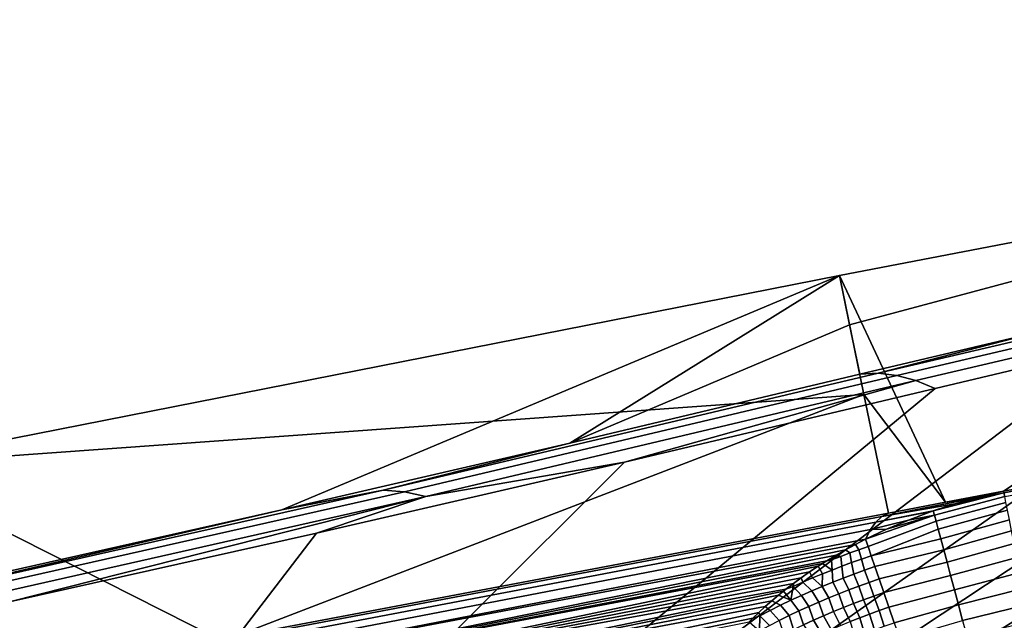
# Model space of a CAD drawing. Header units: metres. Extents: x -109 to 109, y -100 to 58.
# Tile 363 of 642: x -21.39 to -17.69, y 3.31 to 5.57. Entities that reach past the tile are written whole.
import ezdxf

# ---------------------------------------------------------------- set-up
doc = ezdxf.new("R2010")
doc.units = ezdxf.units.M
doc.layers.add('solid_21_062_100_XXX', color=7, linetype='CONTINUOUS')

msp = doc.modelspace()

# ---------------------------------------------------------------- linework, layer by layer
at = {"layer": 'solid_21_062_100_XXX'}
for points in [[(-2.20382, -0.203363, -19.838242), (-23.166414, -0.126966, -19.628342), (-3.36626, 6.248704, -2.111332), (-2.240212, 6.289994, -1.997891)], [(-23.166414, -0.126966, -19.628342), (-4.498542, 6.190415, -2.27148), (-3.36626, 6.248704, -2.111332)], [(-23.166414, -0.126966, -19.628342), (-5.638408, 6.114653, -2.479636), (-4.498542, 6.190415, -2.27148)], [(-23.166414, -0.126966, -19.628342), (-6.788262, 6.02087, -2.737302), (-5.638408, 6.114653, -2.479636)], [(-23.166414, -0.126966, -19.628342), (-7.951138, 5.908281, -3.046637), (-6.788262, 6.02087, -2.737302)], [(-23.166414, -0.126966, -19.628342), (-9.128993, 5.775929, -3.410272), (-7.951138, 5.908281, -3.046637)], [(-23.166414, -0.126966, -19.628342), (-10.322869, 5.622814, -3.830953), (-9.128993, 5.775929, -3.410272)], [(-23.166414, -0.126966, -19.628342), (-10.926213, 5.538189, -4.063457), (-10.322869, 5.622814, -3.830953)], [(-23.166414, -0.126966, -19.628342), (-11.534681, 5.447804, -4.311787), (-10.926213, 5.538189, -4.063457)], [(-23.166414, -0.126966, -19.628342), (-12.148297, 5.351671, -4.575912), (-11.534681, 5.447804, -4.311787)], [(-23.166414, -0.126966, -19.628342), (-12.767702, 5.249365, -4.856995), (-12.148297, 5.351671, -4.575912)], [(-23.166414, -0.126966, -19.628342), (-13.392985, 5.140868, -5.155087), (-12.767702, 5.249365, -4.856995)], [(-23.166414, -0.126966, -19.628342), (-14.024491, 5.025776, -5.471301), (-13.392985, 5.140868, -5.155087)], [(-15.723618, 5.106076, 0.004598), (-18.272142, 4.425198, -3.684845), (-18.310461, 4.610676, 0.004598)], [(-17.911198, 3.75795, 25.443487), (-17.693016, 3.799558, 25.515415), (-15.723618, 5.106076, 0.004598), (-18.310461, 4.610676, 0.004598)], [(-17.554073, 4.400392, -6.936075), (-18.233707, 4.239927, -7.37079), (-18.272142, 4.425198, -3.684845), (-15.723618, 5.106076, 0.004598)], [(-15.358102, 4.231573, 25.578373), (-15.192042, 4.266681, 25.515415), (-15.723618, 5.106076, 0.004598), (-17.693016, 3.799558, 25.515415)], [(-23.166414, -0.126966, -19.628342), (-14.662304, 4.904035, -5.805781), (-14.024491, 5.025776, -5.471301)], [(-23.166414, -0.126966, -19.628342), (-15.306645, 4.775266, -6.15957), (-14.662304, 4.904035, -5.805781)], [(-23.166414, -0.126966, -19.628342), (-15.95763, 4.639369, -6.532943), (-15.306645, 4.775266, -6.15957)], [(-23.166414, -0.126966, -19.628342), (-16.615303, 4.496017, -6.926799), (-15.95763, 4.639369, -6.532943)], [(-21.936508, 3.896344, 0.004598), (-18.310461, 4.610676, 0.004598), (-20.40745, 3.729517, -8.781516), (-21.483845, 3.48773, -9.44991)], [(-18.218073, 4.163501, 12.691058), (-18.310461, 4.610676, 0.004598), (-21.936508, 3.896344, 0.004598)], [(-18.310461, 4.610676, 0.004598), (-19.324009, 3.980216, -8.088393), (-20.40745, 3.729517, -8.781516)], [(-18.310461, 4.610676, 0.004598), (-18.272142, 4.425198, -3.684845), (-19.324009, 3.980216, -8.088393)], [(-17.911198, 3.75795, 25.443487), (-18.310461, 4.610676, 0.004598), (-18.218073, 4.163501, 12.691058)], [(-23.166414, -0.126966, -19.628342), (-17.279737, 4.344935, -7.341896), (-16.615303, 4.496017, -6.926799)], [(-17.092068, 4.49383, -6.786078), (-18.165119, 4.242877, -7.475574), (-17.554073, 4.400392, -6.936075)], [(-17.02458, 4.485102, -6.89142), (-18.094604, 4.234857, -7.57897), (-18.165119, 4.242877, -7.475574), (-17.092068, 4.49383, -6.786078)], [(-16.955988, 4.465416, -6.994549), (-18.022936, 4.21589, -7.68012), (-18.094604, 4.234857, -7.57897), (-17.02458, 4.485102, -6.89142)], [(-18.022936, 4.21589, -7.68012), (-16.955988, 4.465416, -6.994549), (-17.279737, 4.344935, -7.341896), (-17.950905, 4.186233, -7.777926)], [(-18.272142, 4.425198, -3.684845), (-18.233707, 4.239927, -7.37079), (-19.324009, 3.980216, -8.088393)], [(-18.165119, 4.242877, -7.475574), (-18.233707, 4.239927, -7.37079), (-17.554073, 4.400392, -6.936075)], [(-23.166414, -0.126966, -19.628342), (-17.950905, 4.186233, -7.777926), (-17.279737, 4.344935, -7.341896)], [(-18.165119, 4.242877, -7.475574), (-20.026335, 3.80336, -8.688615), (-19.324009, 3.980216, -8.088393), (-18.233707, 4.239927, -7.37079)], [(-20.026335, 3.80336, -8.688615), (-18.165119, 4.242877, -7.475574), (-18.094604, 4.234857, -7.57897), (-19.946249, 3.796893, -8.785901)], [(-19.946249, 3.796893, -8.785901), (-18.094604, 4.234857, -7.57897), (-18.022936, 4.21589, -7.68012), (-19.865442, 3.779402, -8.881148)], [(-17.691776, 3.79341, 25.578373), (-15.358102, 4.231573, 25.578373), (-17.693016, 3.799558, 25.515415)], [(-17.688936, 3.77932, 25.640709), (-15.18854, 4.246336, 25.640709), (-15.358102, 4.231573, 25.578373), (-17.691776, 3.79341, 25.578373)], [(-23.166414, -0.126966, -19.628342), (-19.11861, 3.908724, -8.540374), (-17.950905, 4.186233, -7.777926)], [(-19.865442, 3.779402, -8.881148), (-18.022936, 4.21589, -7.68012), (-19.11861, 3.908724, -8.540374)], [(-18.022936, 4.21589, -7.68012), (-17.950905, 4.186233, -7.777926), (-19.11861, 3.908724, -8.540374)], [(-18.218073, 4.163501, 12.691058), (-21.936508, 3.896344, 0.004598), (-20.641682, 3.24252, 24.577488), (-20.587622, 3.252382, 24.59383)], [(-18.218073, 4.163501, 12.691058), (-20.587622, 3.252382, 24.59383), (-18.125446, 3.716527, 25.373367)], [(-18.218073, 4.163501, 12.691058), (-18.125446, 3.716527, 25.373367), (-17.911198, 3.75795, 25.443487)], [(-20.026335, 3.80336, -8.688615), (-20.40745, 3.729517, -8.781516), (-19.324009, 3.980216, -8.088393)], [(-23.166414, -0.126966, -19.628342), (-20.277086, 3.641572, -9.274369), (-19.11861, 3.908724, -8.540374)], [(-23.075878, 2.813107, 23.875738), (-20.641682, 3.24252, 24.577488), (-21.936508, 3.896344, 0.004598)], [(-19.865442, 3.779402, -8.881148), (-19.11861, 3.908724, -8.540374), (-20.277086, 3.641572, -9.274369)], [(-20.026335, 3.80336, -8.688615), (-21.917946, 3.378902, -9.860065), (-20.40745, 3.729517, -8.781516)], [(-19.946249, 3.796893, -8.785901), (-21.828053, 3.373802, -9.951789), (-21.917946, 3.378902, -9.860065), (-20.026335, 3.80336, -8.688615)], [(-19.865442, 3.779402, -8.881148), (-21.737879, 3.35761, -10.041659), (-21.828053, 3.373802, -9.951789), (-19.946249, 3.796893, -8.785901)], [(-19.865442, 3.779402, -8.881148), (-21.426182, 3.38492, -9.979516), (-21.737879, 3.35761, -10.041659)], [(-19.865442, 3.779402, -8.881148), (-20.277086, 3.641572, -9.274369), (-21.426182, 3.38492, -9.979516)], [(-18.150373, 3.704079, 25.455593), (-17.785862, 3.77767, 25.546522), (-17.911198, 3.75795, 25.443487), (-18.125446, 3.716527, 25.373367)], [(-17.876532, 3.752231, 25.577318), (-17.785862, 3.77767, 25.546522), (-18.150373, 3.704079, 25.455593)], [(-17.691776, 3.79341, 25.578373), (-17.876532, 3.752231, 25.577318), (-17.957335, 3.726043, 25.604876)], [(-17.952923, 3.709745, 25.664015), (-17.688936, 3.77932, 25.640709), (-17.691776, 3.79341, 25.578373), (-17.957335, 3.726043, 25.604876)], [(-17.946714, 3.686535, 25.720648), (-17.684549, 3.757543, 25.700699), (-17.688936, 3.77932, 25.640709), (-17.952923, 3.709745, 25.664015)], [(-17.785862, 3.77767, 25.546522), (-17.693016, 3.799558, 25.515415), (-17.911198, 3.75795, 25.443487)], [(-17.876532, 3.752231, 25.577318), (-17.693016, 3.799558, 25.515415), (-17.785862, 3.77767, 25.546522)], [(-17.691776, 3.79341, 25.578373), (-17.693016, 3.799558, 25.515415), (-17.876532, 3.752231, 25.577318)], [(-17.957335, 3.726043, 25.604876), (-17.876532, 3.752231, 25.577318), (-18.150373, 3.704079, 25.455593), (-18.173138, 3.683598, 25.536818)], [(-17.938757, 3.656783, 25.773901), (-17.678682, 3.728436, 25.75736), (-17.684549, 3.757543, 25.700699), (-17.946714, 3.686535, 25.720648)], [(-21.917946, 3.378902, -9.860065), (-21.483845, 3.48773, -9.44991), (-20.40745, 3.729517, -8.781516)], [(-18.150373, 3.704079, 25.455593), (-20.612434, 3.239152, 24.684765), (-20.635197, 3.216127, 24.774281), (-18.173138, 3.683598, 25.536818)], [(-18.150373, 3.704079, 25.455593), (-18.125446, 3.716527, 25.373367), (-20.587622, 3.252382, 24.59383), (-20.612434, 3.239152, 24.684765)], [(-17.952923, 3.709745, 25.664015), (-18.133305, 3.656495, 25.665627), (-18.21207, 3.619235, 25.693062)], [(-18.202606, 3.591599, 25.751001), (-17.946714, 3.686535, 25.720648), (-17.952923, 3.709745, 25.664015), (-18.21207, 3.619235, 25.693062)], [(-18.051121, 3.691234, 25.637077), (-17.965244, 3.723295, 25.607576), (-18.173138, 3.683598, 25.536818), (-18.193768, 3.655228, 25.616219)], [(-17.965244, 3.723295, 25.607576), (-17.957335, 3.726043, 25.604876), (-18.173138, 3.683598, 25.536818)], [(-17.952923, 3.709745, 25.664015), (-18.051121, 3.691234, 25.637077), (-18.133305, 3.656495, 25.665627)], [(-18.051121, 3.691234, 25.637077), (-17.957335, 3.726043, 25.604876), (-17.965244, 3.723295, 25.607576)], [(-17.952923, 3.709745, 25.664015), (-17.957335, 3.726043, 25.604876), (-18.051121, 3.691234, 25.637077)], [(-17.929171, 3.620938, 25.822969), (-17.671436, 3.692475, 25.809769), (-17.678682, 3.728436, 25.75736), (-17.938757, 3.656783, 25.773901)], [(-18.173138, 3.683598, 25.536818), (-20.635197, 3.216127, 24.774281), (-20.65551, 3.18363, 24.861416), (-18.193768, 3.655228, 25.616219)], [(-18.190777, 3.557063, 25.804724), (-17.938757, 3.656783, 25.773901), (-17.946714, 3.686535, 25.720648), (-18.202606, 3.591599, 25.751001)], [(-18.133305, 3.656495, 25.665627), (-18.051121, 3.691234, 25.637077), (-18.193768, 3.655228, 25.616219)], [(-17.9181, 3.579544, 25.867109), (-17.662928, 3.650249, 25.857065), (-17.671436, 3.692475, 25.809769), (-17.929171, 3.620938, 25.822969)], [(-23.166414, -0.126966, -19.628342), (-21.426182, 3.38492, -9.979516), (-20.277086, 3.641572, -9.274369)], [(-18.193768, 3.655228, 25.616219), (-20.65551, 3.18363, 24.861416), (-20.673151, 3.142026, 24.945196), (-18.21207, 3.619235, 25.693062)], [(-18.133305, 3.656495, 25.665627), (-18.193768, 3.655228, 25.616219), (-18.21207, 3.619235, 25.693062)], [(-18.190777, 3.557063, 25.804724), (-17.929171, 3.620938, 25.822969), (-17.938757, 3.656783, 25.773901)], [(-17.905712, 3.533226, 25.905653), (-17.653296, 3.602449, 25.898474), (-17.662928, 3.650249, 25.857065), (-17.9181, 3.579544, 25.867109)], [(-18.287302, 3.579446, 25.719822), (-18.250307, 3.599539, 25.706621), (-20.673151, 3.142026, 24.945196), (-20.687922, 3.091778, 25.024683)], [(-18.250307, 3.599539, 25.706621), (-18.21207, 3.619235, 25.693062), (-20.673151, 3.142026, 24.945196)], [(-18.236927, 3.579662, 25.751003), (-18.250307, 3.599539, 25.706621), (-18.287302, 3.579446, 25.719822), (-18.271212, 3.567354, 25.751003)], [(-18.236927, 3.579662, 25.751003), (-18.202606, 3.591599, 25.751001), (-18.21207, 3.619235, 25.693062), (-18.250307, 3.599539, 25.706621)], [(-18.22761, 3.544234, 25.804726), (-18.190777, 3.557063, 25.804724), (-18.202606, 3.591599, 25.751001), (-18.236927, 3.579662, 25.751003)], [(-18.190777, 3.557063, 25.804724), (-18.17679, 3.51623, 25.85326), (-17.9181, 3.579544, 25.867109), (-17.929171, 3.620938, 25.822969)], [(-17.892197, 3.482686, 25.938019), (-17.642696, 3.549857, 25.933317), (-17.653296, 3.602449, 25.898474), (-17.905712, 3.533226, 25.905653)], [(-18.323063, 3.558995, 25.732649), (-18.287302, 3.579446, 25.719822), (-20.687922, 3.091778, 25.024683)], [(-18.357597, 3.538229, 25.7451), (-18.323063, 3.558995, 25.732649), (-20.687922, 3.091778, 25.024683)], [(-18.339685, 3.541576, 25.751003), (-18.323063, 3.558995, 25.732649), (-18.357597, 3.538229, 25.7451)], [(-18.305464, 3.554664, 25.751003), (-18.323063, 3.558995, 25.732649), (-18.339685, 3.541576, 25.751003)], [(-18.305464, 3.554664, 25.751003), (-18.339685, 3.541576, 25.751003), (-18.337805, 3.503115, 25.804726), (-18.301123, 3.517277, 25.804726)], [(-18.271212, 3.567354, 25.751003), (-18.287302, 3.579446, 25.719822), (-18.323063, 3.558995, 25.732649), (-18.305464, 3.554664, 25.751003)], [(-18.271212, 3.567354, 25.751003), (-18.305464, 3.554664, 25.751003), (-18.301123, 3.517277, 25.804726), (-18.264391, 3.530977, 25.804726)], [(-18.236927, 3.579662, 25.751003), (-18.271212, 3.567354, 25.751003), (-18.264391, 3.530977, 25.804726), (-18.22761, 3.544234, 25.804726)], [(-18.21656, 3.502355, 25.853262), (-18.17679, 3.51623, 25.85326), (-18.190777, 3.557063, 25.804724), (-18.22761, 3.544234, 25.804726)], [(-18.17679, 3.51623, 25.85326), (-18.160883, 3.469789, 25.895792), (-17.905712, 3.533226, 25.905653), (-17.9181, 3.579544, 25.867109)], [(-18.39093, 3.517175, 25.757168), (-18.373989, 3.528003, 25.751028), (-20.687922, 3.091778, 25.024683), (-20.699654, 3.03345, 25.098989)], [(-18.373989, 3.528003, 25.751028), (-18.357597, 3.538229, 25.7451), (-20.687922, 3.091778, 25.024683)], [(-18.337805, 3.503115, 25.804726), (-18.373989, 3.528003, 25.751028), (-18.39093, 3.517175, 25.757168), (-18.374443, 3.488459, 25.804726)], [(-18.337805, 3.503115, 25.804726), (-18.339685, 3.541576, 25.751003), (-18.357597, 3.538229, 25.7451), (-18.373989, 3.528003, 25.751028)], [(-18.264391, 3.530977, 25.804726), (-18.301123, 3.517277, 25.804726), (-18.295868, 3.473088, 25.853262), (-18.256252, 3.48798, 25.853262)], [(-18.22761, 3.544234, 25.804726), (-18.264391, 3.530977, 25.804726), (-18.256252, 3.48798, 25.853262), (-18.21656, 3.502355, 25.853262)], [(-18.160883, 3.469789, 25.895792), (-18.143322, 3.418523, 25.931602), (-17.892197, 3.482686, 25.938019), (-17.905712, 3.533226, 25.905653)], [(-17.877756, 3.428689, 25.963715), (-17.631306, 3.493335, 25.961025), (-17.642696, 3.549857, 25.933317), (-17.892197, 3.482686, 25.938019)], [(-18.423061, 3.495877, 25.768848), (-18.39093, 3.517175, 25.757168), (-20.699654, 3.03345, 25.098989)], [(-18.453962, 3.47439, 25.780132), (-18.423061, 3.495877, 25.768848), (-20.699654, 3.03345, 25.098989)], [(-18.447601, 3.457541, 25.804726), (-18.411041, 3.473278, 25.804726), (-18.423061, 3.495877, 25.768848), (-18.453962, 3.47439, 25.780132)], [(-18.374443, 3.488459, 25.804726), (-18.39093, 3.517175, 25.757168), (-18.423061, 3.495877, 25.768848), (-18.411041, 3.473278, 25.804726)], [(-18.374443, 3.488459, 25.804726), (-18.411041, 3.473278, 25.804726), (-18.374865, 3.441624, 25.853262)], [(-18.337805, 3.503115, 25.804726), (-18.374443, 3.488459, 25.804726), (-18.374865, 3.441624, 25.853262), (-18.335403, 3.457649, 25.853262)], [(-18.301123, 3.517277, 25.804726), (-18.337805, 3.503115, 25.804726), (-18.335403, 3.457649, 25.853262), (-18.295868, 3.473088, 25.853262)], [(-18.295868, 3.473088, 25.853262), (-18.274698, 3.428626, 25.895794), (-18.236853, 3.442812, 25.895794), (-18.256252, 3.48798, 25.853262)], [(-18.256252, 3.48798, 25.853262), (-18.236853, 3.442812, 25.895794), (-18.198914, 3.456528, 25.895794), (-18.21656, 3.502355, 25.853262)], [(-18.198914, 3.456528, 25.895794), (-18.160883, 3.469789, 25.895792), (-18.17679, 3.51623, 25.85326), (-18.21656, 3.502355, 25.853262)], [(-18.143322, 3.418523, 25.931602), (-18.124407, 3.363299, 25.960085), (-17.877756, 3.428689, 25.963715), (-17.892197, 3.482686, 25.938019)], [(-17.862608, 3.372052, 25.982351), (-17.61931, 3.433807, 25.981146), (-17.631306, 3.493335, 25.961025), (-17.877756, 3.428689, 25.963715)], [(-18.483606, 3.452772, 25.791016), (-18.453962, 3.47439, 25.780132), (-20.699654, 3.03345, 25.098989)], [(-18.511984, 3.431069, 25.801504), (-18.483606, 3.452772, 25.791016), (-20.699654, 3.03345, 25.098989)], [(-18.484127, 3.441215, 25.804726), (-18.483606, 3.452772, 25.791016), (-18.511984, 3.431069, 25.801504)], [(-18.484127, 3.441215, 25.804726), (-18.447601, 3.457541, 25.804726), (-18.453962, 3.47439, 25.780132), (-18.483606, 3.452772, 25.791016)], [(-18.484127, 3.441215, 25.804726), (-18.453564, 3.40767, 25.853262), (-18.414251, 3.424978, 25.853262), (-18.447601, 3.457541, 25.804726)], [(-18.447601, 3.457541, 25.804726), (-18.414251, 3.424978, 25.853262), (-18.374865, 3.441624, 25.853262), (-18.411041, 3.473278, 25.804726)], [(-18.374865, 3.441624, 25.853262), (-18.350105, 3.398737, 25.895794), (-18.31245, 3.413944, 25.895794), (-18.335403, 3.457649, 25.853262)], [(-18.335403, 3.457649, 25.853262), (-18.31245, 3.413944, 25.895794), (-18.274698, 3.428626, 25.895794), (-18.295868, 3.473088, 25.853262)], [(-18.198914, 3.456528, 25.895794), (-18.236853, 3.442812, 25.895794), (-18.219631, 3.391407, 25.931602), (-18.181534, 3.405194, 25.931602)], [(-18.181534, 3.405194, 25.931602), (-18.143322, 3.418523, 25.931602), (-18.160883, 3.469789, 25.895792), (-18.198914, 3.456528, 25.895794)], [(-18.520725, 3.424171, 25.804749), (-18.511984, 3.431069, 25.801504), (-20.699654, 3.03345, 25.098989), (-20.70822, 2.967694, 25.167282)], [(-18.539127, 3.409306, 25.811598), (-18.520725, 3.424171, 25.804749), (-20.70822, 2.967694, 25.167282)], [(-18.565071, 3.387511, 25.821302), (-18.539127, 3.409306, 25.811598), (-20.70822, 2.967694, 25.167282)], [(-18.492805, 3.389646, 25.853262), (-18.539127, 3.409306, 25.811598), (-18.565071, 3.387511, 25.821302), (-18.531984, 3.37083, 25.853262)], [(-18.492805, 3.389646, 25.853262), (-18.520725, 3.424171, 25.804749), (-18.539127, 3.409306, 25.811598)], [(-18.492805, 3.389646, 25.853262), (-18.484127, 3.441215, 25.804726), (-18.511984, 3.431069, 25.801504), (-18.520725, 3.424171, 25.804749)], [(-18.484127, 3.441215, 25.804726), (-18.492805, 3.389646, 25.853262), (-18.453564, 3.40767, 25.853262)], [(-18.492805, 3.389646, 25.853262), (-18.46246, 3.349636, 25.895794), (-18.425112, 3.36662, 25.895794), (-18.453564, 3.40767, 25.853262)], [(-18.453564, 3.40767, 25.853262), (-18.425112, 3.36662, 25.895794), (-18.387659, 3.382973, 25.895794), (-18.414251, 3.424978, 25.853262)], [(-18.414251, 3.424978, 25.853262), (-18.387659, 3.382973, 25.895794), (-18.350105, 3.398737, 25.895794), (-18.374865, 3.441624, 25.853262)], [(-18.31245, 3.413944, 25.895794), (-18.350105, 3.398737, 25.895794), (-18.333183, 3.347099, 25.931602), (-18.295462, 3.362385, 25.931602)], [(-18.274698, 3.428626, 25.895794), (-18.31245, 3.413944, 25.895794), (-18.295462, 3.362385, 25.931602), (-18.257608, 3.377145, 25.931602)], [(-18.236853, 3.442812, 25.895794), (-18.274698, 3.428626, 25.895794), (-18.257608, 3.377145, 25.931602), (-18.219631, 3.391407, 25.931602)], [(-18.160944, 3.35056, 25.960085), (-18.124407, 3.363299, 25.960085), (-18.143322, 3.418523, 25.931602), (-18.181534, 3.405194, 25.931602)], [(-18.124407, 3.363299, 25.960085), (-18.104454, 3.305048, 25.980761), (-17.862608, 3.372052, 25.982351), (-17.877756, 3.428689, 25.963715)], [(-17.846985, 3.313633, 25.993647), (-17.606905, 3.372248, 25.993347), (-17.61931, 3.433807, 25.981146), (-17.862608, 3.372052, 25.982351)], [(-18.589844, 3.36571, 25.830618), (-18.565071, 3.387511, 25.821302), (-20.70822, 2.967694, 25.167282)], [(-18.531984, 3.37083, 25.853262), (-18.565071, 3.387511, 25.821302), (-18.589844, 3.36571, 25.830618), (-18.571106, 3.351148, 25.853262)], [(-18.571106, 3.351148, 25.853262), (-18.53684, 3.313534, 25.895794), (-18.499702, 3.331962, 25.895794), (-18.531984, 3.37083, 25.853262)], [(-18.531984, 3.37083, 25.853262), (-18.499702, 3.331962, 25.895794), (-18.46246, 3.349636, 25.895794), (-18.492805, 3.389646, 25.853262)], [(-18.387659, 3.382973, 25.895794), (-18.425112, 3.36662, 25.895794), (-18.408205, 3.314821, 25.931602), (-18.370768, 3.331254, 25.931602)], [(-18.350105, 3.398737, 25.895794), (-18.387659, 3.382973, 25.895794), (-18.370768, 3.331254, 25.931602), (-18.333183, 3.347099, 25.931602)], [(-18.295462, 3.362385, 25.931602), (-18.269756, 3.309783, 25.960085), (-18.233625, 3.323818, 25.960085), (-18.257608, 3.377145, 25.931602)], [(-18.257608, 3.377145, 25.931602), (-18.233625, 3.323818, 25.960085), (-18.197351, 3.337404, 25.960085), (-18.219631, 3.391407, 25.931602)], [(-18.219631, 3.391407, 25.931602), (-18.197351, 3.337404, 25.960085), (-18.160944, 3.35056, 25.960085), (-18.181534, 3.405194, 25.931602)], [(-18.104454, 3.305048, 25.980761), (-18.083801, 3.244752, 25.993279), (-17.846985, 3.313633, 25.993647), (-17.862608, 3.372052, 25.982351)], [(-17.846985, 3.313633, 25.993647), (-17.831289, 3.25426, 25.997431), (-17.594307, 3.309728, 25.997431), (-17.606905, 3.372248, 25.993347)], [(-18.613443, 3.343939, 25.839556), (-18.589844, 3.36571, 25.830618), (-20.70822, 2.967694, 25.167282), (-20.713522, 2.895245, 25.2288)], [(-18.635868, 3.322231, 25.848124), (-18.613443, 3.343939, 25.839556), (-20.713522, 2.895245, 25.2288)], [(-18.610176, 3.330518, 25.853262), (-18.613443, 3.343939, 25.839556), (-18.635868, 3.322231, 25.848124)], [(-18.610176, 3.330518, 25.853262), (-18.571106, 3.351148, 25.853262), (-18.589844, 3.36571, 25.830618), (-18.613443, 3.343939, 25.839556)], [(-18.610176, 3.330518, 25.853262), (-18.57387, 3.294291, 25.895794), (-18.53684, 3.313534, 25.895794), (-18.571106, 3.351148, 25.853262)], [(-18.46246, 3.349636, 25.895794), (-18.499702, 3.331962, 25.895794), (-18.482618, 3.280008, 25.931602), (-18.445492, 3.297758, 25.931602)], [(-18.425112, 3.36662, 25.895794), (-18.46246, 3.349636, 25.895794), (-18.445492, 3.297758, 25.931602), (-18.408205, 3.314821, 25.931602)], [(-18.370768, 3.331254, 25.931602), (-18.341545, 3.280268, 25.960085), (-18.305733, 3.295274, 25.960085), (-18.333183, 3.347099, 25.931602)], [(-18.333183, 3.347099, 25.931602), (-18.305733, 3.295274, 25.960085), (-18.269756, 3.309783, 25.960085), (-18.295462, 3.362385, 25.931602)], [(-18.216034, 3.264623, 25.980761), (-18.17901, 3.278542, 25.980761), (-18.197351, 3.337404, 25.960085), (-18.233625, 3.323818, 25.960085)], [(-18.17901, 3.278542, 25.980761), (-18.141813, 3.292012, 25.980761), (-18.160944, 3.35056, 25.960085), (-18.197351, 3.337404, 25.960085)], [(-18.141813, 3.292012, 25.980761), (-18.104454, 3.305048, 25.980761), (-18.124407, 3.363299, 25.960085), (-18.160944, 3.35056, 25.960085)], [(-18.649302, 3.308717, 25.853287), (-18.635868, 3.322231, 25.848124), (-20.713522, 2.895245, 25.2288)], [(-18.610792, 3.27414, 25.895794), (-18.610176, 3.330518, 25.853262), (-18.635868, 3.322231, 25.848124), (-18.649302, 3.308717, 25.853287)], [(-18.610176, 3.330518, 25.853262), (-18.610792, 3.27414, 25.895794), (-18.57387, 3.294291, 25.895794)], [(-18.499702, 3.331962, 25.895794), (-18.53684, 3.313534, 25.895794), (-18.519573, 3.261511, 25.931602), (-18.482618, 3.280008, 25.931602)], [(-18.445492, 3.297758, 25.931602), (-18.41264, 3.24866, 25.960085), (-18.377186, 3.264741, 25.960085), (-18.408205, 3.314821, 25.931602)], [(-18.408205, 3.314821, 25.931602), (-18.377186, 3.264741, 25.960085), (-18.341545, 3.280268, 25.960085), (-18.370768, 3.331254, 25.931602)], [(-18.252871, 3.250237, 25.980761), (-18.216034, 3.264623, 25.980761), (-18.233625, 3.323818, 25.960085), (-18.269756, 3.309783, 25.960085)]]:
    msp.add_3dface(points, dxfattribs=at)

doc.saveas('drawing.dxf')
